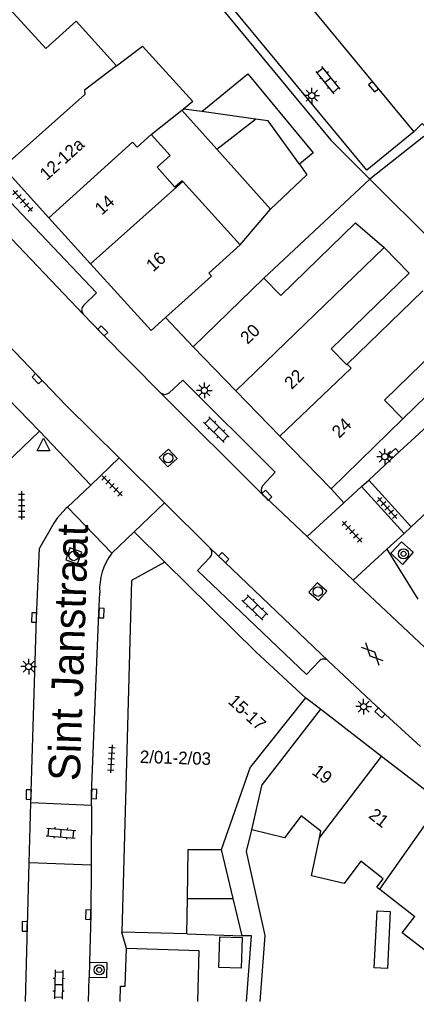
# Model space of a CAD drawing. Extents: x 132999 to 136000, y 398499 to 400501.
# Drawn here: x 134077.7 to 134109.3, y 398500 to 398578.2 of the extents above; entities that cross this region are included whole.
import ezdxf

# ---------------------------------------------------------------- set-up
doc = ezdxf.new("R2010")
doc.units = 0
for name, color, linetype in [('gg-afsc-erfafscheiding', 7, 'Continuous'), ('gg-afsc-muur', 7, 'Continuous'), ('gg-anno-huisnummerreeks BGT', 7, 'Continuous'), ('gg-anno-openbare ruimte label', 7, 'Continuous'), ('gg-bbg-bijgebouw', 7, 'Continuous'), ('gg-bbg-gedigitaliseerde bebouwing', 7, 'Continuous'), ('gg-bbg-gedigitaliseerde bijgebouw', 7, 'Continuous'), ('gg-bbg-hoofdgebouw', 7, 'Continuous'), ('gg-bbg-luifel en loopbrug', 7, 'Continuous'), ('gg-bbg-tussenscheiding', 7, 'Continuous'), ('gg-knt-verharding', 7, 'Continuous'), ('gg-knt-verharding nz', 7, 'Continuous'), ('gt-grn-vlakafsluiter', 7, 'Continuous'), ('gt-grn-weggrens', 7, 'Continuous'), ('gt-symb-boom', 7, 'Continuous'), ('gt-symb-gesloten verharding', 7, 'Continuous'), ('gt-symb-klinker verharding', 7, 'Continuous'), ('gt-symb-kolk', 7, 'Continuous'), ('gt-symb-lichtmast', 7, 'Continuous'), ('gt-symb-rioolschacht', 7, 'Continuous'), ('gt-symb-tegel verharding', 7, 'Continuous'), ('gt-symb-waterafsluiter', 7, 'Continuous')]:
    doc.layers.add(name, color=color, linetype=linetype)

# ---------------------------------------------------------------- blocks, each defined once
blk = doc.blocks.new('gt0-TEG1')
at = {"layer": 'gt-symb-tegel verharding'}
for p, q in [((-1.125, 0), (1.125, 0)), ((-0.9, -0.25), (-0.9, 0.25)), ((-0.45, -0.25), (-0.45, 0.25)), ((0, -0.25), (0, 0.25)), ((0.45, -0.25), (0.45, 0.25)), ((0.9, -0.25), (0.9, 0.25))]:
    blk.add_line(p, q, dxfattribs=at)
blk = doc.blocks.new('gt0-WAFSL')
at = {"layer": 'gt-symb-waterafsluiter'}
for p, q in [((-0.5, -0.333), (0, 0.667)), ((0, 0.667), (0.5, -0.333)), ((0.5, -0.333), (-0.5, -0.333))]:
    blk.add_line(p, q, dxfattribs=at)
blk = doc.blocks.new('gt0-KOLK')
at = {"layer": 'gt-symb-kolk'}
blk.add_lwpolyline([(0, 0), (0.375, 0), (0.375, 0.4), (-0.375, 0.4), (-0.375, 0), (0, 0)], dxfattribs=at)
blk = doc.blocks.new('gt0-BOOM')
at = {"layer": 'gt-symb-boom'}
for radius in [0.4, 0.2]:
    blk.add_circle((0, 0), radius, dxfattribs=at)
blk = doc.blocks.new('gt0-LMAST')
at = {"layer": 'gt-symb-lichtmast'}
for p, q in [((-0.182, 0.173), (-0.447, 0.438)), ((-0.005, 0.246), (-0.005, 0.621)), ((0.172, 0.173), (0.437, 0.438)), ((-0.255, -0.004), (-0.63, -0.004)), ((-0.182, -0.181), (-0.447, -0.446)), ((-0.005, -0.254), (-0.005, -0.629)), ((0.437, -0.446), (0.172, -0.181)), ((0.245, -0.004), (0.62, -0.004))]:
    blk.add_line(p, q, dxfattribs=at)
blk.add_circle((-0.005, -0.004), 0.25, dxfattribs=at)
blk = doc.blocks.new('gt0-RS')
at = {"layer": 'gt-symb-rioolschacht'}
blk.add_lwpolyline([(-0.5, -0.5), (0.5, -0.5), (0.5, 0.5), (-0.5, 0.5)], close=True, dxfattribs=at)
blk.add_circle((0, 0), 0.375, dxfattribs=at)
blk = doc.blocks.new('gt0-GESVH1')
at = {"layer": 'gt-symb-gesloten verharding'}
for p, q in [((-0.992, -0.261), (0.008, 0.239)), ((0.008, -0.261), (-0.992, 0.239)), ((0.008, 0.239), (1.008, -0.261)), ((1.008, 0.239), (0.008, -0.261))]:
    blk.add_line(p, q, dxfattribs=at)
blk = doc.blocks.new('gt0-KL1')
at = {"layer": 'gt-symb-klinker verharding'}
for p, q in [((-1.15, 0.3), (1.15, 0.3)), ((-1, -0.3), (-1, 0.3)), ((-0.5, 0.3), (-0.5, 0.45)), ((0, -0.3), (0, 0.3)), ((0.5, 0.3), (0.5, 0.45)), ((1, -0.3), (1, 0.3)), ((-1.15, -0.3), (1.15, -0.3)), ((-0.5, -0.45), (-0.5, -0.3)), ((0.5, -0.45), (0.5, -0.3))]:
    blk.add_line(p, q, dxfattribs=at)

msp = doc.modelspace()

# ---------------------------------------------------------------- linework, layer by layer
at = {"layer": 'gg-afsc-erfafscheiding'}
for p, q in [((134097.125, 398557.581), (134105.559, 398565.449)), ((134095.241, 398560.225), (134097.653, 398563.074)), ((134094.679, 398508.199), (134093.757, 398512.097))]:
    msp.add_line(p, q, dxfattribs=at)
for points in [[(134096.851, 398500), (134097.241, 398505.244), (134095.765, 398511.917), (134096.166, 398513.647)], [(134095.76, 398500), (134096.149, 398505.221), (134095.415, 398505.225)]]:
    msp.add_lwpolyline(points, dxfattribs=at)
at = {"layer": 'gg-afsc-muur'}
msp.add_line((134108.19, 398546.36), (134117.63, 398555.66), dxfattribs=at)
msp.add_lwpolyline([(134094.44, 398581.55), (134093.009, 398580.424), (134093.239, 398580.126), (134093.024, 398580.006), (134102.446, 398568.569), (134105.559, 398565.449)], dxfattribs=at)
at = {"layer": 'gg-bbg-bijgebouw'}
msp.add_lwpolyline([(134114.939, 398563.764), (134109.857, 398568.836), (134105.559, 398565.449)], dxfattribs=at)
at = {"layer": 'gg-bbg-gedigitaliseerde bebouwing'}
for p, q in [((134075.725, 398580.288), (134079.799, 398575.863)), ((134085.427, 398574.479), (134087.491, 398576.052)), ((134088.174, 398569.001), (134090.623, 398570.935)), ((134095.241, 398560.225), (134090.696, 398565.257)), ((134091.5, 398552.1), (134097.125, 398557.581)), ((134103.757, 398550.713), (134109.766, 398556.553)), ((134093.757, 398512.097), (134096.077, 398518.66)), ((134106.125, 398509.091), (134106.345, 398508.921)), ((134106.345, 398508.921), (134109.139, 398506.758)), ((134091.016, 398505.364), (134085.841, 398505.51))]:
    msp.add_line(p, q, dxfattribs=at)
for points in [[(134085.427, 398574.479), (134082.209, 398578.041), (134079.799, 398575.863)], [(134087.491, 398576.052), (134091.493, 398571.622), (134090.753, 398571.037)], [(134090.696, 398565.257), (134090.629, 398565.331), (134090.065, 398564.821), (134088.64, 398566.397), (134089.679, 398567.336), (134088.174, 398569.001)], [(134097.125, 398557.581), (134098.48, 398556.189), (134104.417, 398561.969), (134106.701, 398560.002)], [(134106.701, 398560.002), (134108.676, 398557.969), (134107.854, 398557.17), (134102.486, 398551.95), (134103.722, 398550.679), (134103.757, 398550.713)], [(134091.062, 398508.199), (134091.125, 398512.097), (134093.757, 398512.097)], [(134110.303, 398503.792), (134108.139, 398505.457), (134109.139, 398506.758)], [(134091.88, 398500), (134091.907, 398501.023), (134091.9, 398501.023), (134091.992, 398504.022), (134086.202, 398504.199)]]:
    msp.add_lwpolyline(points, dxfattribs=at)
at = {"layer": 'gg-bbg-gedigitaliseerde bijgebouw'}
for p, q in [((134093.388, 398567.844), (134090.623, 398570.935)), ((134092.207, 398570.832), (134090.753, 398571.037)), ((134097.653, 398563.074), (134093.388, 398567.844)), ((134091.062, 398508.199), (134094.679, 398508.199)), ((134095.415, 398505.225), (134094.679, 398508.199)), ((134091.016, 398505.364), (134095.415, 398505.225))]:
    msp.add_line(p, q, dxfattribs=at)
for points in [[(134092.207, 398570.832), (134095.857, 398573.846), (134101.057, 398567.539), (134099.965, 398566.639)], [(134099.965, 398566.639), (134100.553, 398565.795), (134097.653, 398563.074)], [(134114.939, 398563.764), (134110.641, 398560.377), (134105.559, 398565.449)], [(134093.547, 398502.694), (134093.624, 398505.132), (134095.41, 398505.075), (134095.333, 398502.638), (134093.547, 398502.694)]]:
    msp.add_lwpolyline(points, dxfattribs=at)
at = {"layer": 'gg-bbg-hoofdgebouw'}
for p, q in [((134076.416, 398566.4), (134080.042, 398562.386)), ((134080.042, 398562.386), (134083.36, 398558.713)), ((134083.36, 398558.713), (134088.16, 398553.4)), ((134088.16, 398553.4), (134089.317, 398554.444)), ((134091.5, 398552.1), (134094.895, 398548.612)), ((134075.851, 398548.93), (134079.294, 398545.381)), ((134094.895, 398548.612), (134098.411, 398545)), ((134102.49, 398540.81), (134108.19, 398546.36)), ((134079.294, 398545.381), (134074.103, 398540.425)), ((134098.411, 398545), (134102.49, 398540.81)), ((134100.45, 398524.16), (134096.077, 398518.66)), ((134101.631, 398523.248), (134097.003, 398517.275)), ((134106.49, 398519.502), (134101.631, 398523.248)), ((134111.215, 398515.859), (134106.49, 398519.502)), ((134096.166, 398513.647), (134097.003, 398517.275))]:
    msp.add_line(p, q, dxfattribs=at)
for points in [[(134095.241, 398560.225), (134092.755, 398557.98), (134092.969, 398557.743), (134089.317, 398554.444)], [(134108.19, 398546.36), (134106.72, 398547.87), (134112.62, 398553.63)], [(134089.26, 398534.95), (134086.62, 398533.5), (134085.841, 398505.51)], [(134089.26, 398534.95), (134096.49, 398527.82), (134100.45, 398524.16)], [(134101.551, 398513.027), (134101.661, 398513.559), (134100.109, 398514.764), (134098.774, 398513.021), (134096.166, 398513.647)], [(134106.125, 398509.091), (134106.606, 398509.746), (134104.833, 398511.15), (134103.508, 398509.374), (134100.921, 398509.988), (134101.551, 398513.027)], [(134085.71, 398500), (134085.74, 398501.21), (134086.11, 398501.2), (134086.202, 398504.199)]]:
    msp.add_lwpolyline(points, dxfattribs=at)
at = {"layer": 'gg-bbg-luifel en loopbrug'}
msp.add_lwpolyline([(134105.906, 398502.665), (134106.132, 398507.208), (134107.175, 398507.156), (134106.949, 398502.613), (134105.906, 398502.665)], dxfattribs=at)
at = {"layer": 'gg-bbg-tussenscheiding'}
for p, q in [((134090.623, 398570.935), (134090.753, 398571.037)), ((134096.461, 398570.232), (134092.207, 398570.832)), ((134093.388, 398567.844), (134096.461, 398570.232)), ((134090.696, 398565.257), (134083.36, 398558.713)), ((134094.895, 398548.612), (134106.701, 398560.002)), ((134101.551, 398513.027), (134106.49, 398519.502)), ((134106.345, 398508.921), (134111.215, 398515.859)), ((134091.016, 398505.364), (134091.062, 398508.199))]:
    msp.add_line(p, q, dxfattribs=at)
for points in [[(134085.427, 398574.479), (134082.868, 398572.529), (134082.893, 398572.199), (134076.416, 398566.4)], [(134099.965, 398566.639), (134097.471, 398570.089), (134096.461, 398570.232)], [(134088.174, 398569.001), (134087.054, 398567.989), (134086.689, 398568.391), (134080.042, 398562.386)], [(134098.411, 398545), (134104.07, 398550.408), (134103.757, 398550.713)]]:
    msp.add_lwpolyline(points, dxfattribs=at)
at = {"layer": 'gg-knt-verharding'}
for p, q in [((134091.5, 398552.1), (134089.317, 398554.444)), ((134107.59, 398543.472), (134119.191, 398554.169)), ((134088.913, 398548.451), (134097.057, 398540.329)), ((134085.634, 398543.257), (134081.395, 398547.467)), ((134105.48, 398541.502), (134107.59, 398543.472)), ((134089.239, 398539.677), (134085.634, 398543.257)), ((134104.89, 398540.974), (134105.48, 398541.502)), ((134108.295, 398537.248), (134104.89, 398540.974)), ((134105.48, 398541.502), (134108.839, 398537.788)), ((134092.861, 398536.079), (134089.239, 398539.677)), ((134108.839, 398537.788), (134110.907, 398539.714)), ((134085.037, 398535.674), (134081.534, 398539.351)), ((134108.839, 398537.788), (134108.295, 398537.248)), ((134100.571, 398536.995), (134104.233, 398533.542)), ((134092.861, 398536.079), (134102.241, 398527.12)), ((134084.021, 398530.918), (134084.08, 398532.52)), ((134078.472, 398511.031), (134078.617, 398515.799)), ((134083.428, 398515.6), (134078.617, 398515.799)), ((134083.428, 398515.6), (134083.398, 398510.833)), ((134078.171, 398500), (134078.472, 398511.031)), ((134083.398, 398510.833), (134078.472, 398511.031)), ((134083.268, 398503.121), (134083.234, 398501.907)), ((134083.181, 398500), (134083.234, 398501.907))]:
    msp.add_line(p, q, dxfattribs=at)
for points in [[(134070.558, 398568.35), (134071.674, 398569.303), (134077.409, 398563.166), (134083.834, 398556.399), (134082.799, 398555.401)], [(134069.85, 398568.387), (134076.006, 398561.798), (134082.782, 398554.684)], [(134081.395, 398547.467), (134070.956, 398558.372), (134065.512, 398564.292)], [(134082.782, 398554.684), (134084.182, 398553.237), (134088.913, 398548.451)], [(134089.617, 398548.453), (134090.689, 398549.454), (134098.029, 398542.134), (134097.044, 398541.054)], [(134097.057, 398540.329), (134097.223, 398540.152), (134100.571, 398536.995)], [(134081.534, 398539.351), (134081.385, 398539.23), (134080.712, 398538.468), (134080.427, 398538.07), (134079.297, 398536.068)], [(134109.015, 398535.75), (134108.154, 398534.775), (134107.239, 398535.682), (134108.081, 398536.572), (134109.015, 398535.75)], [(134078.617, 398515.799), (134079.063, 398530.549), (134079.297, 398536.068)], [(134101.528, 398527.083), (134100.535, 398526.032), (134091.867, 398534.29), (134092.858, 398535.362)], [(134104.233, 398533.542), (134110.806, 398527.343), (134115.41, 398523.146), (134119.557, 398519.68), (134125.088, 398515.314), (134126.633, 398514.077)], [(134083.428, 398515.6), (134083.434, 398516.511), (134084.021, 398530.918)], [(134109.583, 398520.292), (134106.51, 398523.11), (134102.241, 398527.12)], [(134083.398, 398510.833), (134083.373, 398506.897), (134083.268, 398503.121)], [(134083.268, 398503.121), (134084.655, 398503.082), (134084.633, 398501.868), (134083.234, 398501.907)]]:
    msp.add_lwpolyline(points, dxfattribs=at)
for centre, radius, start, end in [((134083.159, 398555.034), 0.514, 134.45434, 222.82921), ((134089.264, 398548.847), 0.529, 228.47892, 311.84662), ((134097.44, 398540.698), 0.532, 138.09066, 223.96387), ((134088.867, 398532.79), 4.794, 143.01623, 183.22564), ((134092.501, 398535.722), 0.507, 314.76, 44.76054), ((134101.903, 398526.752), 0.5, 47.42782, 138.51339)]:
    msp.add_arc(centre, radius, start, end, dxfattribs=at)
at = {"layer": 'gg-knt-verharding nz'}
msp.add_line((134097.836, 398582.831), (134109.057, 398569.231), dxfattribs=at)
msp.add_lwpolyline([(134109.057, 398569.231), (134105.327, 398566.165), (134094.088, 398579.794), (134097.836, 398582.831)], dxfattribs=at)
at = {"layer": 'gt-grn-vlakafsluiter'}
msp.add_line((134086.202, 398504.199), (134085.841, 398505.51), dxfattribs=at)
at = {"layer": 'gt-grn-weggrens'}
for p, q in [((134079.294, 398545.381), (134083.371, 398541.101)), ((134083.371, 398541.101), (134085.634, 398543.257)), ((134081.534, 398539.351), (134083.371, 398541.101)), ((134103.48, 398539.68), (134104.89, 398540.974)), ((134102.49, 398540.81), (134103.48, 398539.68)), ((134086.812, 398537.365), (134089.239, 398539.677)), ((134103.48, 398539.68), (134100.571, 398536.995)), ((134085.037, 398535.674), (134086.812, 398537.365)), ((134089.26, 398534.95), (134086.812, 398537.365)), ((134108.295, 398537.248), (134106.9, 398536.01)), ((134106.9, 398536.01), (134104.233, 398533.542)), ((134106.9, 398536.01), (134109.37, 398532.03)), ((134101.631, 398523.248), (134100.45, 398524.16))]:
    msp.add_line(p, q, dxfattribs=at)
msp.add_lwpolyline([(134111.529, 398568.05), (134109.705, 398569.878), (134109.057, 398569.231)], dxfattribs=at)

# ---------------------------------------------------------------- block references
at = {"layer": 'gt-symb-boom'}
for p in [(134108.237, 398535.627), (134084.042, 398502.509)]:
    msp.add_blockref('gt0-BOOM', p, dxfattribs=at)
at = {"layer": 'gt-symb-gesloten verharding', "rotation": -45.972395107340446}
msp.add_blockref('gt0-GESVH1', (134105.756, 398527.659), dxfattribs=at)
at = {"layer": 'gt-symb-klinker verharding'}
for p, rotation in [((134102.238, 398573.329), 128.95496029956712), ((134093.361, 398545.519), -44.918959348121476), ((134096.421, 398531.35), -43.70356999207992), ((134081.004, 398513.392), -4.416283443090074), ((134080.823, 398501.342), -91.203034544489)]:
    msp.add_blockref('gt0-KL1', p, dxfattribs=dict(at, rotation=rotation))
at = {"layer": 'gt-symb-kolk'}
for p, rotation in [((134106.006, 398572.938), 129.56350868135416), ((134084.182, 398553.237), -45.97239510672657), ((134079.249, 398549.702), 133.865578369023), ((134107.59, 398543.472), 43.01389341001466), ((134097.223, 398540.152), -46.782320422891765), ((134093.806, 398535.177), -43.68741543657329), ((134079.063, 398530.549), 88.39613722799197), ((134084.021, 398530.918), -92.8652657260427), ((134106.51, 398523.11), 137.47195593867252), ((134078.637, 398516.453), 88.28164199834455), ((134083.434, 398516.511), -92.29290050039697), ((134083.373, 398506.897), 88.45338970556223), ((134078.319, 398505.961), 88.51064527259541)]:
    msp.add_blockref('gt0-KOLK', p, dxfattribs=dict(at, rotation=rotation))
at = {"layer": 'gt-symb-lichtmast'}
for p in [(134100.948, 398572.105), (134092.408, 398548.637), (134106.753, 398543.363), (134078.441, 398526.651), (134105.069, 398523.467)]:
    msp.add_blockref('gt0-LMAST', p, dxfattribs=at)
at = {"layer": 'gt-symb-rioolschacht'}
for p, rotation in [((134089.521, 398543.253), -137.55289814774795), ((134082.017, 398535.456), 70.73158503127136), ((134101.424, 398532.615), 48.609197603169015)]:
    msp.add_blockref('gt0-RS', p, dxfattribs=dict(at, rotation=rotation))
at = {"layer": 'gt-symb-tegel verharding'}
for p, rotation in [((134077.962, 398563.728), -47.39100385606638), ((134085.064, 398541.037), -44.79754225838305), ((134077.867, 398539.481), -89.82811317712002), ((134106.943, 398539.272), 132.44710185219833), ((134104.144, 398537.387), -47.02517386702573), ((134085.005, 398519.312), -93.66925409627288)]:
    msp.add_blockref('gt0-TEG1', p, dxfattribs=dict(at, rotation=rotation))
at = {"layer": 'gt-symb-waterafsluiter'}
msp.add_blockref('gt0-WAFSL', (134079.619, 398544.167), dxfattribs=at)

# ---------------------------------------------------------------- texts
at = {"layer": 'gg-anno-huisnummerreeks BGT'}
for s, rotation, p in [('12-12a', 42.1, (134079.869, 398565.3)), ('14', 42.1, (134084.245, 398562.542)), ('16', 42.1, (134088.328, 398558.022)), ('20', 44.2, (134095.843, 398552.258)), ('22', 44.2, (134099.347, 398548.659)), ('24', 44.2, (134103.121, 398544.782)), ('15-17', 317.2, (134094.216, 398523.796)), ('2/01-2/03', 358.4, (134087.265, 398518.976)), ('19', 322.4, (134100.884, 398518.142)), ('21', 322.4, (134105.389, 398514.668))]:
    msp.add_text(s, height=1, rotation=rotation, dxfattribs=at).set_placement(p)
at = {"layer": 'gg-anno-openbare ruimte label'}
msp.add_text('Sint Janstraat', height=2.5, rotation=88.1, dxfattribs=at).set_placement((134082.495, 398517.505))

doc.saveas('drawing.dxf')
